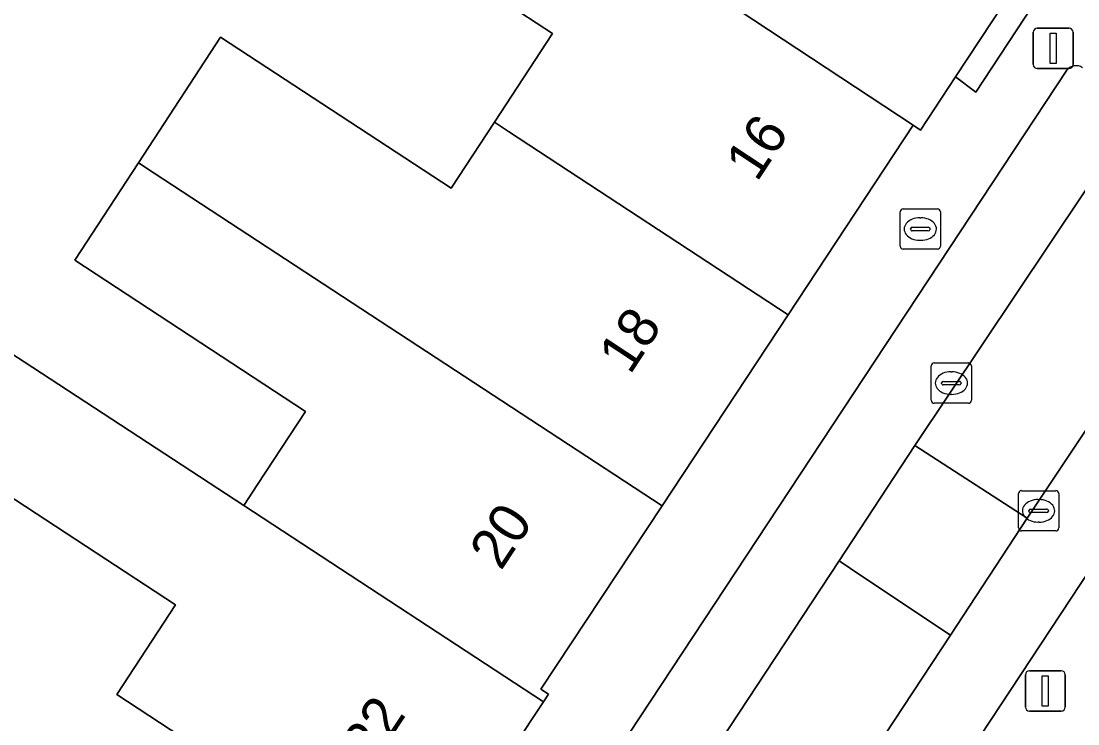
# Model space of a CAD drawing. Extents: x 159716 to 160783, y 383290 to 384031.
# Drawn here: x 160217.92 to 160244.16, y 383848.79 to 383866.23 of the extents above; entities that cross this region are included whole.
import ezdxf

# ---------------------------------------------------------------- set-up
doc = ezdxf.new("R2010")
doc.units = 0
for name, color, linetype in [('IMGEO_Brandkraan', 7, 'Continuous'), ('IMGEO_Erf', 7, 'Continuous'), ('IMGEO_Groenvoorziening', 7, 'Continuous'), ('IMGEO_Kolk', 7, 'Continuous'), ('IMGEO_Lichtmast', 7, 'Continuous'), ('IMGEO_Pand', 7, 'Continuous'), ('IMGEO_Pand_nummerreeks', 7, 'Continuous'), ('IMGEO_Parkeervlak_open', 7, 'Continuous'), ('IMGEO_Rijbaan_lokaal_open', 7, 'Continuous'), ('IMGEO_Voetpad_open', 7, 'Continuous')]:
    doc.layers.add(name, color=color, linetype=linetype)

msp = doc.modelspace()

# ---------------------------------------------------------------- linework, layer by layer
at = {"layer": 'IMGEO_Brandkraan'}
for p, q in [((160239.747, 383860.645), (160239.747, 383861.497)), ((160239.822, 383861.571), (160240.674, 383861.571)), ((160240.748, 383861.497), (160240.748, 383860.645)), ((160240.235, 383861.351), (160240.26, 383861.351)), ((160240.006, 383861.065), (160240.006, 383861.077)), ((160240.444, 383861.028), (160240.046, 383861.028)), ((160240.049, 383861.114), (160240.447, 383861.114)), ((160240.49, 383861.077), (160240.49, 383861.065)), ((160240.258, 383860.791), (160240.233, 383860.791)), ((160240.674, 383860.571), (160239.822, 383860.571))]:
    msp.add_line(p, q, dxfattribs=at)
for points in [[(160239.747, 383860.645), (160239.747, 383861.497)], [(160239.822, 383861.571), (160240.674, 383861.571)], [(160240.748, 383861.497), (160240.748, 383860.645)], [(160240.674, 383860.571), (160239.822, 383860.571)]]:
    msp.add_lwpolyline(points, dxfattribs=at)
for centre, radius, start, end in [((160239.824, 383861.495), 0.0765, 91.552, 178.448), ((160239.824, 383861.495), 0.0765, 91.552, 178.448), ((160240.672, 383861.495), 0.0765, 1.552, 88.448), ((160240.672, 383861.495), 0.0765, 1.552, 88.448), ((160240.046, 383861.074), 0.0403, 85.8775, 175.7526), ((160240.043, 383861.064), 0.0366, 178.938, 274.7102), ((160240.447, 383861.071), 0.043, 264.8664, 352.4533), ((160240.451, 383861.076), 0.0386, 1.7309, 96.639), ((160239.824, 383860.647), 0.0765, 181.552, 268.448), ((160239.824, 383860.647), 0.0765, 181.552, 268.448), ((160240.672, 383860.647), 0.0765, 271.552, 358.448), ((160240.672, 383860.647), 0.0765, 271.552, 358.448)]:
    msp.add_arc(centre, radius, start, end, dxfattribs=at)
for centre, major_axis, ratio, start_param, end_param in [((160240.234, 383861.071), (-0.387, 0.002), 0.722429, 4.712389, 7.853982), ((160240.259, 383861.071), (-0.39, 0.002), 0.717154, 1.570796, 4.712389)]:
    msp.add_ellipse(centre, major_axis=major_axis, ratio=ratio, start_param=start_param, end_param=end_param, dxfattribs=at)
at = {"layer": 'IMGEO_Erf'}
for points in [[(160217.691, 383857.978), (160218.002, 383857.775), (160223.453, 383854.207), (160223.796, 383854.731), (160224.985, 383856.547), (160219.253, 383860.3), (160220.834, 383862.715), (160222.873, 383865.83), (160228.598, 383862.082), (160229.672, 383863.722), (160231.112, 383865.921), (160225.436, 383869.636)], [(160215.339, 383836.945), (160219.121, 383837.075), (160219.187, 383840.853), (160220.76, 383840.854), (160221.423, 383841.866), (160224.469, 383839.831), (160225.124, 383840.78), (160227.731, 383844.557), (160223.479, 383847.434), (160220.298, 383849.517), (160221.754, 383851.741), (160216.051, 383855.474)]]:
    msp.add_lwpolyline(points, dxfattribs=at)
at = {"layer": 'IMGEO_Groenvoorziening'}
msp.add_lwpolyline([(160244.043, 383868.148), (160243.521, 383868.49), (160241.123, 383864.849), (160241.625, 383864.468)], close=True, dxfattribs=at)
at = {"layer": 'IMGEO_Kolk'}
for p, q in [((160240.593, 383857.748), (160241.445, 383857.748)), ((160240.518, 383856.822), (160240.518, 383857.674)), ((160241.006, 383857.528), (160241.031, 383857.528)), ((160241.519, 383857.674), (160241.519, 383856.822)), ((160240.777, 383857.242), (160240.777, 383857.254)), ((160240.82, 383857.291), (160241.218, 383857.291)), ((160241.261, 383857.254), (160241.261, 383857.242)), ((160241.215, 383857.205), (160240.817, 383857.205)), ((160241.029, 383856.968), (160241.004, 383856.968)), ((160241.445, 383856.748), (160240.593, 383856.748)), ((160242.684, 383853.652), (160242.684, 383854.504)), ((160242.759, 383854.578), (160243.611, 383854.578)), ((160243.172, 383854.358), (160243.197, 383854.358)), ((160243.685, 383854.504), (160243.685, 383853.652)), ((160242.943, 383854.072), (160242.943, 383854.084)), ((160242.986, 383854.121), (160243.384, 383854.121)), ((160243.427, 383854.084), (160243.427, 383854.072)), ((160243.381, 383854.035), (160242.983, 383854.035)), ((160243.611, 383853.578), (160242.759, 383853.578)), ((160243.195, 383853.798), (160243.17, 383853.798))]:
    msp.add_line(p, q, dxfattribs=at)
for points in [[(160240.593, 383857.748), (160241.445, 383857.748)], [(160240.518, 383856.822), (160240.518, 383857.674)], [(160241.519, 383857.674), (160241.519, 383856.822)], [(160241.445, 383856.748), (160240.593, 383856.748)], [(160242.684, 383853.652), (160242.684, 383854.504)], [(160242.759, 383854.578), (160243.611, 383854.578)], [(160243.685, 383854.504), (160243.685, 383853.652)], [(160243.611, 383853.578), (160242.759, 383853.578)]]:
    msp.add_lwpolyline(points, dxfattribs=at)
for centre, radius, start, end in [((160240.595, 383857.672), 0.0765, 91.552, 178.448), ((160240.595, 383857.672), 0.0765, 91.552, 178.448), ((160241.443, 383857.672), 0.0765, 1.552, 88.448), ((160241.443, 383857.672), 0.0765, 1.552, 88.448), ((160240.817, 383857.251), 0.0403, 85.8775, 175.7526), ((160240.814, 383857.241), 0.0366, 178.938, 274.7102), ((160241.218, 383857.248), 0.043, 264.8664, 352.4533), ((160241.222, 383857.253), 0.0386, 1.7309, 96.639), ((160240.595, 383856.824), 0.0765, 181.552, 268.448), ((160240.595, 383856.824), 0.0765, 181.552, 268.448), ((160241.443, 383856.824), 0.0765, 271.552, 358.448), ((160241.443, 383856.824), 0.0765, 271.552, 358.448), ((160242.761, 383854.502), 0.0765, 91.552, 178.448), ((160242.761, 383854.502), 0.0765, 91.552, 178.448), ((160243.609, 383854.502), 0.0765, 1.552, 88.448), ((160243.609, 383854.502), 0.0765, 1.552, 88.448), ((160242.983, 383854.081), 0.0403, 85.8775, 175.7526), ((160242.98, 383854.071), 0.0366, 178.938, 274.7102), ((160243.384, 383854.078), 0.043, 264.8664, 352.4533), ((160243.388, 383854.083), 0.0386, 1.7309, 96.639), ((160242.761, 383853.654), 0.0765, 181.552, 268.448), ((160242.761, 383853.654), 0.0765, 181.552, 268.448), ((160243.609, 383853.654), 0.0765, 271.552, 358.448), ((160243.609, 383853.654), 0.0765, 271.552, 358.448)]:
    msp.add_arc(centre, radius, start, end, dxfattribs=at)
for centre, major_axis, ratio, start_param, end_param in [((160241.005, 383857.248), (-0.387, 0.002), 0.722429, 4.712389, 7.853982), ((160241.03, 383857.248), (-0.39, 0.002), 0.717154, 1.570796, 4.712389), ((160243.171, 383854.078), (-0.387, 0.002), 0.722429, 4.712389, 7.853982), ((160243.196, 383854.078), (-0.39, 0.002), 0.717154, 1.570796, 4.712389)]:
    msp.add_ellipse(centre, major_axis=major_axis, ratio=ratio, start_param=start_param, end_param=end_param, dxfattribs=at)
at = {"layer": 'IMGEO_Lichtmast'}
for p, q in [((160243.051, 383865.154), (160243.051, 383865.954)), ((160243.051, 383865.954), (160243.051, 383865.154)), ((160243.151, 383866.054), (160243.941, 383866.054)), ((160243.941, 383866.054), (160243.151, 383866.054)), ((160244.041, 383865.954), (160244.041, 383865.154)), ((160244.041, 383865.154), (160244.041, 383865.954)), ((160243.941, 383865.054), (160243.151, 383865.054)), ((160243.151, 383865.054), (160243.941, 383865.054)), ((160242.856, 383849.209), (160242.856, 383850.009)), ((160242.856, 383850.009), (160242.856, 383849.209)), ((160242.956, 383850.109), (160243.746, 383850.109)), ((160243.746, 383850.109), (160242.956, 383850.109)), ((160243.846, 383850.009), (160243.846, 383849.209)), ((160243.846, 383849.209), (160243.846, 383850.009)), ((160243.746, 383849.109), (160242.956, 383849.109)), ((160242.956, 383849.109), (160243.746, 383849.109))]:
    msp.add_line(p, q, dxfattribs=at)
for points in [[(160243.471, 383865.929), (160243.621, 383865.929), (160243.621, 383865.179), (160243.471, 383865.179), (160243.471, 383865.929)], [(160243.276, 383849.984), (160243.426, 383849.984), (160243.426, 383849.234), (160243.276, 383849.234), (160243.276, 383849.984)]]:
    msp.add_lwpolyline(points, dxfattribs=at)
for centre, start, end in [((160243.151, 383865.954), 90, 180), ((160243.151, 383865.954), 90, 180), ((160243.941, 383865.954), 0, 90), ((160243.941, 383865.954), 360, 90), ((160243.151, 383865.154), 180, 270), ((160243.151, 383865.154), 180, 270), ((160243.941, 383865.154), 270, 0), ((160243.941, 383865.154), 270, 0), ((160242.956, 383850.009), 90, 180), ((160242.956, 383850.009), 90, 180), ((160243.746, 383850.009), 0, 90), ((160243.746, 383850.009), 360, 90), ((160242.956, 383849.209), 180, 270), ((160242.956, 383849.209), 180, 270), ((160243.746, 383849.209), 270, 0), ((160243.746, 383849.209), 270, 0)]:
    msp.add_arc(centre, 0.1, start, end, dxfattribs=at)
at = {"layer": 'IMGEO_Pand'}
for points in [[(160239.246, 383871.359), (160236.074, 383873.435), (160234.785, 383871.466), (160229.079, 383875.201), (160227.11, 383872.193), (160227.475, 383871.954), (160240.072, 383863.647), (160240.253, 383863.528), (160241.123, 383864.849), (160243.521, 383868.49)], [(160227.475, 383871.954), (160227.11, 383872.193), (160225.436, 383869.636), (160231.112, 383865.921), (160229.672, 383863.722), (160230.02, 383863.494), (160236.967, 383858.946), (160240.072, 383863.647)], [(160230.02, 383863.494), (160229.672, 383863.722), (160228.598, 383862.082), (160222.873, 383865.83), (160220.834, 383862.715), (160221.224, 383862.46), (160233.836, 383854.203), (160236.967, 383858.946)], [(160221.224, 383862.46), (160220.834, 383862.715), (160219.253, 383860.3), (160224.985, 383856.547), (160223.796, 383854.731), (160223.453, 383854.207), (160230.889, 383849.338), (160231.015, 383849.529), (160230.83, 383849.652), (160233.836, 383854.203)], [(160223.453, 383854.207), (160218.002, 383857.775), (160217.691, 383857.978), (160216.051, 383855.474), (160221.754, 383851.741), (160220.298, 383849.517), (160223.479, 383847.434), (160227.731, 383844.557), (160230.143, 383848.208), (160230.889, 383849.338)]]:
    msp.add_lwpolyline(points, close=True, dxfattribs=at)
at = {"layer": 'IMGEO_Parkeervlak_open'}
for points in [[(160243.888, 383865.017), (160229.845, 383843.735)], [(160238.231, 383852.837), (160240.111, 383855.7), (160245.992, 383864.497)], [(160244.39, 383856.128), (160242.898, 383853.9), (160240.996, 383850.989), (160230.722, 383835.402)], [(160232.796, 383834.935), (160245.72, 383854.533)], [(160231.088, 383841.964), (160234.143, 383846.631), (160238.231, 383852.837)]]:
    msp.add_lwpolyline(points, dxfattribs=at)
msp.add_arc((160244.115, 383864.829), 0.295, 56.8831, 140.4094, dxfattribs=at)
at = {"layer": 'IMGEO_Rijbaan_lokaal_open'}
for points in [[(160245.992, 383864.497), (160240.111, 383855.7), (160242.898, 383853.9), (160244.39, 383856.128)], [(160240.996, 383850.989), (160238.773, 383852.473), (160238.231, 383852.837), (160234.143, 383846.631), (160231.088, 383841.964), (160229.102, 383838.952), (160227.283, 383836.209)], [(160227.627, 383830.709), (160228.806, 383832.526), (160230.722, 383835.402), (160240.996, 383850.989)]]:
    msp.add_lwpolyline(points, dxfattribs=at)
msp.add_lwpolyline([(160242.898, 383853.9), (160240.111, 383855.7), (160238.231, 383852.837), (160238.773, 383852.473), (160240.996, 383850.989)], close=True, dxfattribs=at)
at = {"layer": 'IMGEO_Voetpad_open'}
for points in [[(160244.043, 383868.148), (160241.625, 383864.468), (160241.123, 383864.849), (160240.253, 383863.528), (160240.072, 383863.647), (160236.967, 383858.946), (160233.836, 383854.203), (160230.83, 383849.652), (160231.015, 383849.529), (160230.889, 383849.338), (160230.143, 383848.208), (160230.659, 383847.874), (160228.288, 383844.231), (160228.043, 383844.375), (160225.477, 383840.544), (160225.124, 383840.78), (160224.469, 383839.831), (160224.774, 383839.618), (160223.183, 383837.178), (160222.5, 383836.749), (160219.727, 383836.719), (160219.73, 383837.078), (160219.121, 383837.075), (160215.339, 383836.945)], [(160229.845, 383843.735), (160243.888, 383865.017)], [(160245.72, 383854.533), (160232.796, 383834.935)]]:
    msp.add_lwpolyline(points, dxfattribs=at)
msp.add_arc((160244.115, 383864.829), 0.295, 56.8831, 140.4094, dxfattribs=at)

# ---------------------------------------------------------------- texts
at = {"layer": 'IMGEO_Pand_nummerreeks'}
for s, p in [('16', (160236.19, 383862.215)), ('18', (160233.038, 383857.432)), ('20', (160229.835, 383852.571)), ('22', (160226.678, 383847.781))]:
    msp.add_text(s, height=1, rotation=56.614, dxfattribs=at).set_placement(p)

doc.saveas('drawing.dxf')
